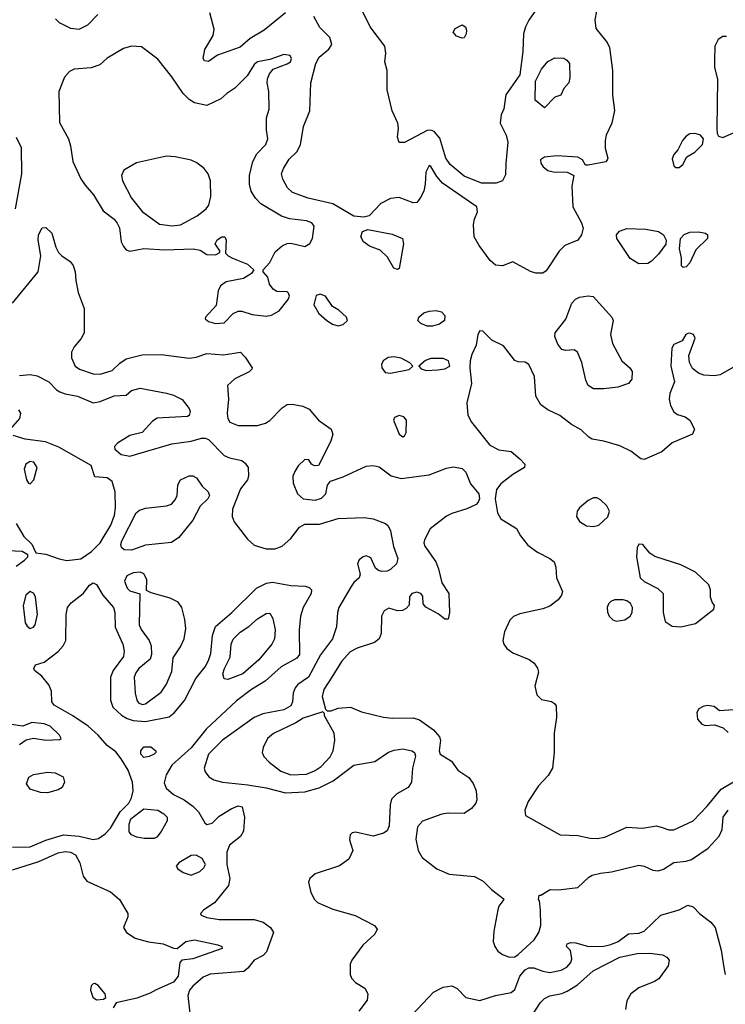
# Model space of a CAD drawing. Extents: x 1173029 to 1307123, y 522559 to 678521.
# Tile 259 of 623: x 1246016 to 1250048, y 595865 to 601496. Entities that reach past the tile are written whole.
import ezdxf

# ---------------------------------------------------------------- set-up
doc = ezdxf.new("R2010")
doc.units = 0

msp = doc.modelspace()

# ---------------------------------------------------------------- linework, layer by layer
at = {"layer": '0CON10XD'}
for points in [[(1248996.9, 601595), (1248925, 601493.3), (1248905.8, 601455), (1248894.4, 601415), (1248891.9, 601315), (1248875, 601180), (1248795, 601066.2), (1248782.7, 600987.3), (1248767.3, 600952.7), (1248762.5, 600905), (1248795.5, 600835.5), (1248805.5, 600795.5), (1248793.3, 600673.3), (1248791.8, 600608.2), (1248774.7, 600575.3), (1248738.5, 600561.5), (1248655, 600560.6), (1248555, 600600.6), (1248475, 600667.2), (1248451.7, 600705), (1248417.7, 600817.7), (1248385, 600857.3), (1248365, 600864.5), (1248345, 600862.5), (1248215, 600792.9), (1248184.3, 600794.3), (1248174.2, 600825), (1248180, 600875), (1248176, 600905), (1248144, 600975), (1248116.2, 601095), (1248116.2, 601205), (1248102, 601255), (1248107.5, 601305), (1248102.9, 601345), (1248018.1, 601455), (1247958.8, 601575)], [(1247534.7, 601535.3), (1247413.2, 601436.8), (1247332, 601388), (1247275, 601339.5), (1247146.6, 601293.4), (1247095, 601256.2), (1247071.7, 601261.7), (1247064.2, 601275), (1247074, 601325), (1247121.9, 601405), (1247127.4, 601442.6), (1247101.5, 601535)], [(1249312.9, 601545), (1249302, 601495), (1249308, 601445), (1249372.5, 601365), (1249386.4, 601336.4), (1249403.1, 601205), (1249404.4, 601065), (1249416.1, 600976.1), (1249400, 600905), (1249368, 600835), (1249362.5, 600805), (1249362.3, 600762.3), (1249376.2, 600705), (1249373.3, 600695), (1249365, 600683.8), (1249265, 600663.3), (1249250, 600665), (1249232.5, 600695), (1249205, 600709.2), (1249085, 600718.5), (1249015, 600709.4), (1248992, 600695), (1248993.8, 600675), (1249006.7, 600655), (1249035, 600633.8), (1249065, 600626.2), (1249145, 600623.3), (1249182.5, 600605), (1249172.2, 600545), (1249177.9, 600425), (1249227.1, 600335), (1249235.7, 600304.3), (1249225.7, 600265), (1249205, 600234.3), (1249131.2, 600205), (1249098.1, 600171.9), (1249025, 600059.2), (1249005, 600045.6), (1248965.6, 600045.6), (1248935.6, 600055.6), (1248835, 600112), (1248775, 600088), (1248735, 600092), (1248705, 600118.8), (1248641.1, 600205), (1248613.5, 600255), (1248609.5, 600325), (1248614.6, 600355.4), (1248632.1, 600397.9), (1248628.1, 600425), (1248432, 600562), (1248399.3, 600599.3), (1248365, 600656.7), (1248355, 600662.5), (1248337.1, 600625), (1248333.8, 600555), (1248324.6, 600515), (1248305.2, 600474.8), (1248285, 600450.6), (1248265, 600448.5), (1248185, 600479.5), (1248135, 600473.3), (1248079.2, 600445), (1248013.3, 600375), (1247983, 600367), (1247925, 600371.9), (1247805, 600442.9), (1247665, 600475.5), (1247575, 600508.5), (1247545.6, 600535), (1247520, 600585), (1247512.2, 600615), (1247523.1, 600645), (1247555, 600699.2), (1247599.8, 600740.2), (1247619.6, 600780.4), (1247638.2, 600885), (1247673, 600975), (1247679.6, 601135), (1247708.6, 601245), (1247727.4, 601282.6), (1247783, 601327), (1247800, 601355), (1247788.8, 601395), (1247730.7, 601450.7), (1247697.5, 601515)], [(1246220.3, 601500.3), (1246240.3, 601480.3), (1246305, 601448), (1246355, 601442)], [(1246355, 601442), (1246405, 601466.7), (1246462.5, 601525)], [(1248545, 601390), (1248512.3, 601402.3), (1248493.9, 601423.9), (1248505, 601446.7), (1248544.1, 601465.9), (1248563.8, 601455), (1248570, 601435), (1248568, 601415), (1248555, 601393.3), (1248545, 601390)], [(1250055, 601400), (1250035, 601400.8), (1250006.8, 601383.2), (1249988.6, 601345), (1249986.9, 601265), (1249987.5, 601225), (1250003.8, 601155), (1250000, 600875), (1250002.5, 600845), (1250010, 600830), (1250035, 600823.3), (1250099.5, 600850.5)], [(1247135, 599758.1), (1247185, 599762.9), (1247236.2, 599815), (1247265, 599829.2), (1247285, 599830), (1247345, 599810.8), (1247425, 599800.8), (1247455, 599806.2), (1247498.3, 599831.7), (1247550, 599895), (1247557.5, 599915), (1247551.7, 599931.7), (1247545, 599940), (1247485, 599942.5), (1247464.1, 599954.1), (1247444.1, 599984.1), (1247433.6, 600023.6), (1247407.5, 600055), (1247407.5, 600065), (1247445, 600107.5), (1247475, 600168.8), (1247515, 600202.9), (1247545, 600215.8), (1247565, 600217.5), (1247645, 600199.2), (1247673.2, 600216.8), (1247689.2, 600245), (1247698, 600315), (1247686.2, 600335), (1247655, 600346.2), (1247556.9, 600356.9), (1247512.5, 600372.5), (1247393.2, 600443.2), (1247362.5, 600475), (1247338.1, 600515), (1247328.8, 600555), (1247328.5, 600605), (1247348.8, 600685), (1247371.3, 600728.7), (1247422.5, 600782.5), (1247434.4, 600815), (1247427, 600867), (1247427.1, 600935), (1247440.8, 600985), (1247440, 601085), (1247429.2, 601135), (1247431.7, 601158.3), (1247443, 601187), (1247465, 601213.8), (1247545, 601242.9), (1247563.3, 601255), (1247570, 601275), (1247560.7, 601290.7), (1247525, 601298), (1247445, 601269.4), (1247374, 601256), (1247355, 601239.2), (1247315.5, 601174.5), (1247245.9, 601104.1), (1247200, 601075), (1247165.7, 601044.3), (1247085, 601006), (1247015, 601020.8), (1246985, 601039.2), (1246950, 601075), (1246885, 601170), (1246805, 601270), (1246711.7, 601341.7), (1246655, 601344.2), (1246609.3, 601330.7), (1246515, 601276), (1246472.9, 601237.1), (1246425, 601220), (1246326.1, 601213.9), (1246300.5, 601199.5), (1246272.5, 601167.5), (1246240, 601085), (1246242.4, 600907.6), (1246294.6, 600815), (1246306.7, 600775), (1246320, 600685), (1246365.4, 600585.4), (1246388.9, 600548.9), (1246437.5, 600495), (1246493, 600403), (1246554.6, 600354.6), (1246572.9, 600332.9), (1246585.4, 600305), (1246596.1, 600225), (1246608.4, 600198.4), (1246625, 600180.6), (1246645, 600173.1), (1246725, 600188.2), (1246845, 600179.1), (1247006.3, 600186.3), (1247047.6, 600177.6), (1247085, 600152.5), (1247135, 600151.2), (1247160, 600165), (1247160, 600175), (1247133.6, 600213.6), (1247145, 600236.7), (1247170, 600255), (1247187.5, 600255), (1247196.2, 600235), (1247191.7, 600161.7), (1247207.5, 600145), (1247232.1, 600132.1), (1247318.3, 600098.3), (1247353.3, 600065), (1247341.2, 600045), (1247294.5, 600015.5), (1247195, 599996.7), (1247162.9, 599975), (1247150, 599945), (1247139.1, 599860.9), (1247076.7, 599795), (1247076.2, 599785), (1247095, 599769.2), (1247135, 599758.1)], [(1249015, 600992.5), (1248962.5, 601035), (1248963.3, 601145), (1248997.7, 601212.3), (1249035, 601256.7), (1249075, 601278.8), (1249125, 601276), (1249143.3, 601265), (1249158, 601245), (1249160, 601165), (1249153.3, 601135), (1249126.4, 601103.6), (1249107.5, 601065), (1249075, 601052.5), (1249015, 600992.5)], [(1245995, 600823.8), (1246024.3, 600764.3), (1246025.6, 600615), (1245990, 600415)], [(1249785, 600651.2), (1249805, 600667.5), (1249828.3, 600711.7), (1249875, 600738), (1249917.3, 600782.7), (1249923.3, 600815), (1249907.5, 600835), (1249875.7, 600845.7), (1249845, 600844.3), (1249825, 600830.8), (1249804.3, 600805), (1249777.3, 600752.7), (1249754.3, 600725), (1249745, 600700), (1249755, 600660), (1249765, 600651.2), (1249785, 600651.2)], [(1246886.3, 600316.3), (1246935, 600322.9), (1247029.2, 600375), (1247081.4, 600415), (1247096.9, 600435), (1247107.1, 600485), (1247105.6, 600575), (1247093.1, 600615), (1247069.4, 600645), (1247027.6, 600677.6), (1246995, 600692.7), (1246905, 600712.7), (1246855, 600716.2), (1246682.6, 600677.4), (1246611.4, 600635), (1246598.1, 600605), (1246603.8, 600573.8), (1246653.8, 600475), (1246715, 600398.9), (1246815, 600326.9), (1246886.3, 600316.3)], [(1245974.4, 599875), (1246121.1, 600055), (1246136.9, 600145), (1246120.6, 600235), (1246122.9, 600265), (1246144.3, 600305.7), (1246165, 600308), (1246199.4, 600275), (1246221.4, 600195), (1246237.5, 600165), (1246255.5, 600145.5), (1246303.4, 600113.4), (1246321.3, 600091.3), (1246332.9, 600055), (1246335.7, 600005), (1246350, 599935), (1246384.3, 599844.3), (1246384.3, 599705), (1246367.2, 599672.8), (1246326, 599625), (1246311.4, 599595), (1246312.1, 599562.1), (1246332.5, 599515), (1246358.3, 599498.3), (1246435, 599471.2), (1246475, 599469.2), (1246545, 599489.6), (1246588.1, 599531.9), (1246625, 599556.4), (1246715, 599580), (1246825, 599581.1), (1246985, 599560.5), (1247025, 599566.5), (1247085, 599587.5), (1247181.3, 599578.7), (1247277.5, 599595), (1247305, 599566.7), (1247343.3, 599505), (1247343, 599497), (1247327.7, 599482.3), (1247245, 599442), (1247203.3, 599405), (1247208.5, 599325), (1247201.1, 599245), (1247205.6, 599215), (1247216, 599195), (1247264.6, 599174.6), (1247375.5, 599174.5), (1247420.6, 599189.4), (1247445.6, 599204.4), (1247515, 599276), (1247544.4, 599295.6), (1247572.9, 599297.1), (1247633.6, 599286.4), (1247669.4, 599269.4), (1247722.5, 599205), (1247795.7, 599155), (1247805.6, 599125), (1247794.3, 599085), (1247723, 598947), (1247700, 598945), (1247683.6, 598953.6), (1247668.3, 598978.3), (1247645, 598980), (1247606.7, 598945), (1247587.3, 598912.7), (1247577.5, 598885), (1247579.4, 598845), (1247603.8, 598783.8), (1247635, 598755.6), (1247705, 598749.1), (1247740.8, 598759.2), (1247764.4, 598785), (1247775.7, 598834.3), (1247792.7, 598857.3), (1247865, 598882.5), (1247995, 598943.5), (1248036.3, 598946.3), (1248069.7, 598939.7), (1248138, 598888), (1248195, 598871.9), (1248355, 598893.2), (1248455, 598931.9), (1248495, 598939.4), (1248545, 598929.2), (1248565, 598909.2), (1248591.7, 598841.7), (1248640, 598785), (1248643.9, 598756.1), (1248635.9, 598735.9), (1248625, 598723.1), (1248571.7, 598698.3), (1248485, 598672.7), (1248455, 598656.8), (1248360.8, 598585), (1248328.5, 598521.5), (1248325.4, 598505), (1248331.2, 598485), (1248393.3, 598395), (1248409.4, 598355), (1248428.8, 598275), (1248468.8, 598215), (1248472, 598105), (1248465, 598067.5), (1248445, 598067.5), (1248407.3, 598097.3), (1248336.1, 598136.1), (1248322.5, 598155), (1248319.3, 598199.3), (1248307.5, 598215), (1248285, 598222), (1248257.5, 598215), (1248243.8, 598195), (1248241.7, 598148.3), (1248225, 598128), (1248203, 598117), (1248175.8, 598115.8), (1248125, 598130.8), (1248098, 598115), (1248084.4, 598085), (1248081.4, 597985), (1248070, 597955), (1248043.8, 597935), (1247945, 597901.3), (1247905, 597880.4), (1247855.5, 597825), (1247798.9, 597735), (1247754.3, 597665), (1247744.2, 597625), (1247762.5, 597552.5), (1247772.5, 597542.5), (1247795, 597543.3), (1247835, 597558.8), (1247905.8, 597564.2), (1247968.3, 597538.3), (1248095, 597506.7), (1248145, 597501.1), (1248265, 597502.5), (1248301.5, 597491.5), (1248380.5, 597435), (1248414.5, 597395), (1248420.9, 597375), (1248412.9, 597315), (1248418.8, 597295), (1248483.8, 597255), (1248520, 597205), (1248582.1, 597162.1), (1248607.1, 597127.1), (1248623.8, 597085), (1248628, 597035), (1248622.2, 597015), (1248597.5, 596985), (1248555, 596956), (1248465, 596958.2), (1248427.6, 596952.4), (1248318, 596912), (1248290, 596880), (1248279.1, 596809.1), (1248292.2, 596745), (1248315.5, 596705.5), (1248400.3, 596640.3), (1248469.7, 596609.7), (1248615.9, 596595.9), (1248665, 596570), (1248711.4, 596521.4), (1248779.3, 596469.3), (1248782.5, 596465), (1248755, 596426.2), (1248748.5, 596405), (1248725, 596282.5), (1248722.3, 596225), (1248730.4, 596195), (1248748, 596168), (1248775, 596150), (1248815.2, 596135.3), (1248845, 596136.4), (1248865, 596149.7), (1248956.7, 596233.3), (1248983.5, 596275), (1248994.1, 596315.9), (1248992.6, 596402.6), (1248986.4, 596456.4), (1248980, 596465), (1248985, 596490), (1248995, 596490), (1249048.3, 596521.7), (1249095, 596520), (1249205, 596532.9), (1249267.9, 596592.1), (1249286.8, 596603.2), (1249335.4, 596614.6), (1249397.7, 596622.3), (1249555, 596660.5), (1249585, 596654.5), (1249635, 596632.1), (1249665, 596628.5), (1249695, 596637.7), (1249755, 596675.4), (1249825, 596683.2), (1249855, 596693.9), (1249951.3, 596758.7), (1250013.6, 596826.4), (1250030.9, 596865), (1250036.7, 596935), (1250065, 596974.6)], [(1248175, 600066.7), (1248153.3, 600075), (1248118.3, 600138.3), (1248075, 600178.8), (1248015, 600201.4), (1247981.2, 600225), (1247966, 600255), (1247975.8, 600284.2), (1248005, 600296), (1248145, 600269.5), (1248203.8, 600245), (1248210, 600215), (1248185, 600072.5), (1248175, 600066.7)], [(1249555, 600100.8), (1249505, 600131.2), (1249428.6, 600245), (1249426, 600265), (1249443.1, 600286.9), (1249485, 600301.1), (1249595, 600299.1), (1249667.5, 600285), (1249695.6, 600265.6), (1249710, 600235), (1249708.3, 600211.7), (1249666.7, 600155), (1249625.8, 600114.2), (1249605, 600102), (1249555, 600100.8)], [(1249808.3, 600078.3), (1249798.3, 600088.3), (1249798, 600135), (1249787.1, 600185), (1249792.5, 600245), (1249812.8, 600267.2), (1249845, 600280.5), (1249895, 600283.5), (1249934.4, 600274.4), (1249946, 600265), (1249947.1, 600245), (1249880, 600180), (1249845, 600106.2), (1249825, 600082.5), (1249808.3, 600078.3)], [(1247835, 599746), (1247865, 599752), (1247890, 599775), (1247883.3, 599795), (1247840, 599835), (1247802.5, 599855), (1247764.1, 599914.1), (1247733, 599927), (1247710.5, 599919.5), (1247695.8, 599865), (1247725, 599816.7), (1247771.2, 599775), (1247803.3, 599755), (1247835, 599746)], [(1249295, 599384.7), (1249265, 599404.5), (1249251.1, 599435), (1249228.1, 599535), (1249204.3, 599594.3), (1249185, 599608.8), (1249135, 599603.3), (1249115, 599610), (1249091.1, 599641.1), (1249073.3, 599685), (1249075.7, 599705), (1249136.3, 599783.7), (1249171.5, 599875), (1249192.4, 599897.6), (1249215, 599908.5), (1249265, 599917.5), (1249292.3, 599912.3), (1249400.6, 599795), (1249408.1, 599775), (1249392.5, 599695), (1249403.6, 599643.6), (1249458, 599545), (1249503.3, 599505), (1249516.2, 599485), (1249515, 599440), (1249495, 599416.2), (1249434.7, 599395.3), (1249355, 599384.7), (1249295, 599384.7)], [(1248375, 599743.1), (1248345, 599744.3), (1248309.1, 599759.1), (1248292, 599775), (1248296, 599795), (1248325, 599819.2), (1248355, 599830), (1248395, 599832.9), (1248425.7, 599825.7), (1248446, 599805), (1248444, 599775), (1248415.4, 599754.6), (1248375, 599743.1)], [(1250095, 599508.9), (1250020, 599465), (1249985, 599459.5), (1249925, 599463.1), (1249896.2, 599475), (1249860.9, 599500.9), (1249843.8, 599535), (1249840, 599575), (1249876.2, 599675), (1249866.7, 599695), (1249845, 599703.8), (1249835, 599701.2), (1249823.8, 599695), (1249801.2, 599658.8), (1249755, 599638), (1249742, 599618), (1249736.4, 599515), (1249758.6, 599425), (1249731.5, 599358.5), (1249727.6, 599325), (1249735, 599290), (1249755, 599253.3), (1249775, 599238.9), (1249820, 599225), (1249846, 599205), (1249872, 599155), (1249861.2, 599125), (1249744, 599076), (1249686.2, 599025), (1249585, 598980), (1249565, 598984), (1249507.6, 599027.6), (1249445, 599059.2), (1249355, 599085.6), (1249287.6, 599097.6), (1249268, 599108), (1249225, 599150.6), (1249170.1, 599180.1), (1249102.8, 599232.8), (1249035, 599264.3), (1248995, 599294.3), (1248965, 599343.3), (1248958.6, 599455), (1248925, 599523.3), (1248905, 599536.7), (1248865, 599539.2), (1248845, 599547.1), (1248781.3, 599631.3), (1248713.8, 599663.8), (1248662.5, 599715), (1248645, 599717.5), (1248634.4, 599695.6), (1248624.2, 599635), (1248599.1, 599580.9), (1248590.5, 599545), (1248587.5, 599505), (1248597.5, 599415), (1248571.5, 599305), (1248576.5, 599235), (1248598.5, 599195), (1248702.9, 599062.9), (1248755, 599035.5), (1248825, 599027.5), (1248875, 598983.8), (1248903.3, 598955), (1248900, 598935), (1248835, 598895.7), (1248765, 598842.2), (1248739.8, 598810.2), (1248732.3, 598755), (1248746.1, 598676.1), (1248765, 598642), (1248855, 598586.2), (1248878, 598545), (1248920.5, 598490.5), (1248975, 598451.2), (1249046.2, 598415), (1249071.2, 598395), (1249080, 598365), (1249084.3, 598305), (1249117.8, 598225), (1249111.9, 598205), (1249092.4, 598177.6), (1249045, 598142.5), (1249005, 598126.4), (1248875, 598098.1), (1248837.4, 598082.6), (1248817.2, 598062.8), (1248786.7, 597995), (1248776.9, 597945), (1248782.5, 597925), (1248800.2, 597900.2), (1248835, 597875.7), (1248926.8, 597836.8), (1248955.8, 597815.8)], [(1248135, 599474.5), (1248242.5, 599495), (1248262.5, 599515), (1248245, 599533.3), (1248195, 599560), (1248155, 599567.1), (1248122.5, 599565), (1248092.5, 599545), (1248084.4, 599525), (1248085.6, 599505), (1248105, 599478.6), (1248135, 599474.5)], [(1248339.1, 599489.1), (1248405, 599494.5), (1248445, 599499.2), (1248473.3, 599515), (1248465.9, 599545.9), (1248435, 599558), (1248365, 599558), (1248335, 599546.2), (1248297.5, 599515), (1248309.5, 599499.5), (1248339.1, 599489.1)], [(1246015, 599460.4), (1246075, 599466.2), (1246115, 599460), (1246182.5, 599425), (1246225, 599380), (1246245, 599367.1), (1246275, 599355.7), (1246345, 599343.5), (1246435, 599305.3), (1246475, 599312), (1246555, 599345.5), (1246625, 599348.8), (1246653.9, 599376.1), (1246705, 599389.2), (1246855, 599360.9), (1246895, 599349.5), (1246944.2, 599324.2), (1246985, 599272.5), (1246990, 599255), (1246985, 599233.3), (1246975, 599226.7), (1246802.1, 599217.9), (1246775, 599199.2), (1246715, 599136.2), (1246645, 599118.1), (1246574.3, 599075), (1246557.1, 599055), (1246559.7, 599039.7), (1246595, 599009.1), (1246645, 599000), (1246885, 599070.9), (1246995, 599086.2), (1247055, 599102.7), (1247075, 599102.8), (1247095, 599094.7), (1247185, 599003.9), (1247215, 598990.4), (1247285, 598974.4), (1247305, 598960), (1247320.8, 598935), (1247322.5, 598885), (1247317.5, 598865), (1247277, 598813), (1247232.3, 598697.7), (1247230.6, 598655), (1247241.4, 598625), (1247317.5, 598525), (1247355, 598491.4), (1247425, 598470), (1247475, 598470.5), (1247515, 598485.6), (1247565, 598528.9), (1247615, 598593.8), (1247645, 598610.3), (1247728.5, 598611.5), (1247835, 598642.9), (1247985, 598648.7), (1248035, 598640.8), (1248107.1, 598615), (1248122.2, 598602.2), (1248135, 598573.8), (1248152.7, 598482.7), (1248176.5, 598415), (1248168.9, 598385), (1248135, 598351.5), (1248115, 598342.2), (1248085, 598340), (1248065.6, 598345.6), (1248049.4, 598359.4), (1248025, 598413.8), (1248015, 598422.9), (1247995, 598429.5), (1247978.8, 598425), (1247955, 598406.2), (1247946, 598385), (1247961.2, 598325), (1247956.7, 598305), (1247925, 598278), (1247909.4, 598255), (1247839.5, 598135), (1247831.5, 598105), (1247826.4, 598023.6), (1247803.1, 597955), (1247735.6, 597864.4), (1247665.8, 597735), (1247606.2, 597693.8), (1247589.2, 597675), (1247579.1, 597645), (1247575.3, 597595), (1247565, 597572.9), (1247525, 597548.9), (1247404.7, 597525.3), (1247355.3, 597504.7), (1247174.5, 597375), (1247095.3, 597295), (1247069.1, 597215), (1247074.7, 597194.7), (1247096.7, 597166.7), (1247125, 597149.1), (1247175, 597136.2), (1247319.2, 597120.8), (1247425, 597102.7), (1247535, 597075.3), (1247645, 597079.4), (1247727, 597103), (1247807.1, 597142.9), (1247925, 597232.7), (1248046.1, 597253.9), (1248123.4, 597306.6), (1248155, 597318.5), (1248205, 597325.4), (1248256.2, 597315), (1248272.5, 597305), (1248278.5, 597285), (1248260.8, 597215), (1248255.8, 597135), (1248236, 597105), (1248171.3, 597068.7), (1248140.9, 597039.1), (1248132.9, 597005), (1248127.1, 596885), (1248115, 596856.7), (1248095, 596843.8), (1248035, 596826.7), (1247935, 596849.2), (1247915, 596845.8), (1247904.2, 596835), (1247900, 596805), (1247918.8, 596745), (1247896.2, 596695), (1247843.6, 596656.4), (1247705, 596611.1), (1247674.6, 596585.4), (1247667, 596563), (1247679.4, 596505), (1247701.1, 596465), (1247717.9, 596447.9), (1247805, 596410), (1247933.3, 596373.3), (1248042.5, 596315), (1248058.6, 596295), (1248044.6, 596265.4), (1247977.1, 596202.9), (1247913.5, 596116.5), (1247904.5, 596095), (1247904.6, 596035), (1247911.8, 596015), (1247935, 595989.5), (1247987.3, 595957.2), (1248006, 595925), (1248002.2, 595887.8), (1247953.3, 595825)], [(1245962.9, 599155), (1246017.1, 599215), (1246022.5, 599245), (1246010, 599265)], [(1248205, 599111.2), (1248215, 599116.7), (1248224.2, 599135.8), (1248225.7, 599205), (1248211.2, 599225), (1248185, 599231.9), (1248158.3, 599221.7), (1248152, 599205), (1248184.2, 599125), (1248205, 599111.2)], [(1245995, 598614), (1246039.5, 598539.5), (1246085, 598496.2), (1246107.7, 598447.7), (1246165, 598439.6), (1246242, 598412), (1246285, 598404.1), (1246365, 598413.6), (1246426.8, 598455), (1246475.9, 598505), (1246535.9, 598605), (1246556.9, 598663.1), (1246562.5, 598705), (1246560.6, 598795), (1246545, 598855.8), (1246515, 598876.7), (1246445, 598882.5), (1246425, 598946.7), (1246238.6, 599051.4), (1246162.7, 599082.7), (1246047.1, 599097.1), (1245978.5, 599118.5)], [(1246075, 598842), (1246095.5, 598865), (1246115.6, 598935), (1246095.7, 598965), (1246075, 598970), (1246050.6, 598955), (1246040.6, 598925), (1246053.8, 598863.8), (1246065, 598846.2), (1246075, 598842)], [(1246655, 598462.8), (1246613.5, 598463.5), (1246598, 598478), (1246593.9, 598495), (1246599.1, 598515), (1246680.6, 598675), (1246699.8, 598690.2), (1246735, 598702.9), (1246855, 598715.7), (1246883.3, 598725), (1246905, 598750), (1246916, 598775), (1246920, 598835), (1246933.8, 598865), (1246985, 598887.1), (1247005, 598887.1), (1247025.3, 598875.3), (1247058.5, 598828.5), (1247093.3, 598795), (1247099.5, 598775), (1247090, 598755), (1247046.6, 598713.4), (1247005.8, 598634.2), (1246925, 598534.3), (1246883.7, 598506.3), (1246735, 598490.7), (1246655, 598462.8)], [(1249295, 598596.7), (1249325, 598604.4), (1249378, 598652), (1249385.7, 598685), (1249370.6, 598715), (1249335, 598750.6), (1249315, 598761.1), (1249295, 598761.1), (1249265, 598745.5), (1249215, 598704.4), (1249202.1, 598685), (1249197.8, 598655), (1249215, 598625.7), (1249255, 598601.9), (1249295, 598596.7)], [(1249795, 598024.2), (1249877.9, 598042.1), (1249982.5, 598125), (1249987.5, 598145), (1249973.3, 598165), (1249963.9, 598193.9), (1249963.3, 598235), (1249953.6, 598263.6), (1249877.4, 598337.4), (1249795, 598378.9), (1249645, 598426.9), (1249617.5, 598445), (1249576.2, 598495), (1249555, 598495.8), (1249544.5, 598475.5), (1249541.1, 598425), (1249562.5, 598305), (1249585, 598282.5), (1249663.2, 598243.2), (1249694, 598215), (1249692.5, 598105), (1249704.2, 598054.2), (1249745, 598028), (1249795, 598024.2)], [(1245995, 598370.8), (1246043.3, 598405), (1246062.5, 598425), (1246062.5, 598435), (1246030, 598455), (1245949.3, 598459.3)], [(1246715, 597578.8), (1246735, 597583.1), (1246825, 597649.5), (1246855.5, 597695), (1246885, 597767.5), (1246892.6, 597847.4), (1246935, 597908.9), (1246955.9, 597955), (1246964.7, 598015), (1246958.9, 598065), (1246942.3, 598135), (1246921.2, 598165), (1246875, 598188), (1246767.7, 598217.7), (1246740.7, 598230.7), (1246742.9, 598295), (1246725, 598327.1), (1246705, 598335.6), (1246665, 598333.5), (1246628.1, 598315), (1246615.5, 598285), (1246630, 598245), (1246645, 598230), (1246701.7, 598211.7), (1246698, 598035), (1246709, 598009), (1246756.4, 597945), (1246766.2, 597915), (1246769.1, 597865), (1246760.8, 597839.2), (1246696.2, 597785), (1246678.7, 597761.3), (1246668.9, 597735), (1246674.6, 597644.6), (1246684.4, 597605), (1246695, 597588.6), (1246715, 597578.8)], [(1245975, 596762.9), (1246074.7, 596764.7), (1246165, 596804.3), (1246265, 596833.3), (1246355, 596826.8), (1246435, 596807.2), (1246466.3, 596813.7), (1246505, 596840), (1246535, 596871.5), (1246589.4, 596965), (1246638.9, 597015), (1246654.7, 597045), (1246663.5, 597086.5), (1246660.4, 597135), (1246635, 597204.2), (1246595, 597268.1), (1246565, 597309.5), (1246515.8, 597345.8), (1246465, 597404.5), (1246406.4, 597456.4), (1246319.6, 597515), (1246211.8, 597575), (1246200, 597595), (1246197.3, 597655), (1246182.6, 597692.6), (1246142.1, 597742.1), (1246100, 597775), (1246096.7, 597785), (1246105, 597806.7), (1246155, 597821.2), (1246235, 597883.1), (1246264.4, 597915), (1246278.9, 597945), (1246280.4, 598095), (1246289.5, 598135), (1246308.9, 598161.1), (1246378.1, 598215), (1246415, 598262.5), (1246435, 598275.7), (1246455, 598265.8), (1246491.5, 598205), (1246551.5, 598135), (1246559.6, 598105), (1246562, 598022), (1246604.6, 597924.6), (1246613.6, 597885), (1246609.2, 597855), (1246550.4, 597775), (1246534.6, 597735), (1246535.3, 597605), (1246547.3, 597565), (1246598.2, 597518.2), (1246629.5, 597499.5), (1246665, 597488.4), (1246735, 597482.1), (1246870, 597510), (1246898.9, 597531.1), (1246956.9, 597603.1), (1247021.9, 597728.1), (1247075, 597795.7), (1247095, 597830.6), (1247108, 597872), (1247116.7, 597973.3), (1247135, 598025.6), (1247228.5, 598105), (1247368.9, 598245), (1247426.3, 598273.7), (1247459.8, 598280.2), (1247565, 598260.8), (1247647.2, 598257.2), (1247669.5, 598249.5), (1247682.5, 598235), (1247681.9, 598215), (1247636.1, 598133.9), (1247621.2, 598085), (1247613.3, 598005), (1247615.3, 597864.7), (1247599.4, 597845), (1247509.6, 597795), (1247417.7, 597712.3), (1247339.5, 597665), (1247255, 597600.8), (1247081.8, 597438.2), (1246995, 597331.2), (1246885, 597231.8), (1246853.2, 597176.8), (1246842.2, 597132.2), (1246851.8, 597101.8), (1246894.3, 597064.3), (1246955, 597033.6), (1247005, 596997.9), (1247036.9, 596965), (1247072.8, 596902.8), (1247085, 596894.2), (1247115, 596900), (1247155, 596941.4), (1247225, 596982.9), (1247265, 597000.8), (1247286.2, 596995), (1247300, 596935), (1247295.6, 596855), (1247277.1, 596825), (1247215.5, 596774.5), (1247198.6, 596735), (1247199.2, 596665), (1247216.7, 596585), (1247208.9, 596545), (1247128.8, 596445), (1247068, 596405), (1247048.8, 596385), (1247053.3, 596375), (1247085, 596361.1), (1247155, 596350), (1247355, 596349.7), (1247407.1, 596335), (1247449.2, 596305), (1247465.7, 596275), (1247426.9, 596165)], [(1246075, 598014.5), (1246095, 598021.9), (1246103.5, 598035), (1246116.4, 598095), (1246106.5, 598195), (1246095, 598217.1), (1246075, 598226.7), (1246050, 598205), (1246035.5, 598145), (1246047.6, 598047.6), (1246057.7, 598027.7), (1246075, 598014.5)], [(1249425, 598056.2), (1249475, 598064), (1249504.4, 598085.6), (1249515.7, 598105), (1249517.5, 598135), (1249506.4, 598156.4), (1249485, 598172.9), (1249465, 598177.8), (1249415, 598177.8), (1249395, 598169.4), (1249381.1, 598155), (1249373.5, 598135), (1249375, 598107.5), (1249385, 598084), (1249405, 598063.3), (1249425, 598056.2)], [(1247205, 597721.9), (1247185, 597726.2), (1247177.5, 597755), (1247185.4, 597785), (1247219.2, 597850.8), (1247224.6, 597925), (1247236.4, 597953.6), (1247275, 597992.5), (1247324.6, 598025.4), (1247375, 598069.4), (1247425, 598100.8), (1247445, 598101.2), (1247462.4, 598072.4), (1247476.2, 598006.2), (1247471.8, 597955), (1247457.5, 597925), (1247383.3, 597835), (1247291.1, 597755), (1247205, 597721.9)], [(1248955.8, 597815.8), (1248975, 597787.5), (1248980, 597765), (1248960, 597685), (1248972, 597635), (1248997.3, 597607.3), (1249055, 597596.2), (1249072.5, 597585), (1249081.7, 597571.7), (1249083.8, 597505), (1249071.1, 597415), (1249069.5, 597305), (1249060.4, 597215), (1249035.9, 597174.1), (1248981.5, 597115), (1248921.4, 597025), (1248902, 596975), (1248906.2, 596945), (1249103.8, 596833.8), (1249205, 596831.3), (1249275.3, 596815.3), (1249316.9, 596813.1), (1249359.8, 596820.2), (1249485, 596878.2), (1249575, 596872.5), (1249655, 596885.7), (1249686.8, 596876.8), (1249725, 596862.9), (1249755, 596862.9), (1249864.2, 596915), (1249945, 596998.1), (1250024.3, 597095.7), (1250115, 597148.5)], [(1247565, 597176.7), (1247655, 597181.9), (1247705, 597202.9), (1247737.9, 597225), (1247789.3, 597280.7), (1247807.9, 597315), (1247817.5, 597375), (1247813.1, 597415), (1247757.5, 597515), (1247757.5, 597527.5), (1247747.5, 597537.5), (1247635, 597502.1), (1247593.3, 597475), (1247467, 597413), (1247431.2, 597385), (1247406.6, 597333.4), (1247402.1, 597305), (1247411.3, 597281.3), (1247440.5, 597250.5), (1247509, 597199), (1247565, 597176.7)], [(1250095, 597549.2), (1250015, 597543.3), (1249985, 597567.5), (1249945, 597573.8), (1249921.2, 597568.8), (1249897.5, 597555), (1249886.4, 597533.6), (1249890, 597495), (1249915, 597467.5), (1249935, 597460), (1249987, 597463), (1250036.6, 597446.6), (1250065, 597418.8)], [(1246015, 597350.6), (1246053.2, 597376.8), (1246095, 597388), (1246165, 597375.7), (1246245, 597380), (1246252.5, 597385), (1246243.3, 597405), (1246190, 597455), (1246155, 597470), (1246085, 597475.8), (1246033.6, 597456.4), (1245955, 597466.7)], [(1246725, 597276.5), (1246707.9, 597295), (1246707.9, 597315), (1246725, 597336.9), (1246765, 597338), (1246794, 597315), (1246794, 597305), (1246785, 597296), (1246755, 597282.7), (1246725, 597276.5)], [(1246175, 597074.5), (1246135, 597076.5), (1246075, 597095.8), (1246054.2, 597125), (1246066.9, 597163.1), (1246095, 597179.2), (1246175, 597193.1), (1246218.3, 597188.3), (1246263.3, 597165), (1246272.5, 597135), (1246258, 597105), (1246235, 597091.1), (1246175, 597074.5)], [(1246785, 596812.5), (1246726.3, 596813.7), (1246685, 596821.5), (1246653.9, 596833.9), (1246641.9, 596851.9), (1246640.4, 596895), (1246650.9, 596925), (1246725, 596983.1), (1246805, 596974.5), (1246838.6, 596955), (1246858.1, 596935), (1246858.6, 596915), (1246825, 596853.8), (1246799.7, 596820.3), (1246785, 596812.5)], [(1245975, 596633.8), (1246125, 596681.9), (1246235, 596730.4), (1246275, 596738.8), (1246306.7, 596735), (1246335, 596720), (1246358.5, 596675), (1246378, 596598), (1246398.9, 596568.9), (1246535, 596507.3), (1246585.6, 596465), (1246634.3, 596385), (1246634.2, 596365), (1246608, 596305), (1246626, 596275), (1246675, 596243.5), (1246751.8, 596221.8), (1246835, 596210), (1246895, 596185.8), (1246915, 596183.8), (1246965.3, 596224.7), (1247015, 596234), (1247147.5, 596205), (1247170, 596195), (1247172.5, 596185), (1247005, 596124.5), (1246942, 596118), (1246930, 596105), (1246921.2, 596025), (1246895, 595991.5), (1246795, 595948.6), (1246761.7, 595928.3), (1246685, 595899.2), (1246567, 595873), (1246550, 595845)], [(1246995, 596603.9), (1247045.3, 596624.7), (1247067.1, 596645), (1247078, 596665), (1247058.9, 596698.9), (1247025, 596718.1), (1246995, 596716.4), (1246925.7, 596675), (1246910, 596655), (1246919.8, 596639.8), (1246949.5, 596619.5), (1246995, 596603.9)], [(1248258.6, 595805), (1248380, 595935), (1248435, 595963.9), (1248485, 595970), (1248515, 595954.5), (1248565, 595904.5), (1248645, 595887.3), (1248735, 595914.5), (1248825, 595931.9), (1248845, 595950), (1248874.7, 596025), (1248905, 596061.3), (1248925, 596073.4), (1248955, 596073.3), (1249005, 596053.9), (1249045, 596046.9), (1249110.4, 596059.6), (1249142.6, 596077.4), (1249166.5, 596105), (1249171.9, 596125), (1249163.6, 596173.6), (1249140, 596195), (1249145, 596210), (1249165, 596217.5), (1249193.6, 596216.4), (1249265.7, 596195.7), (1249355, 596197.7), (1249395, 596207.1), (1249435.8, 596225), (1249495, 596267.5), (1249555, 596272.2), (1249585, 596283.3), (1249680, 596375), (1249785, 596404.5), (1249835, 596432.2), (1249865, 596422.9), (1249902.9, 596382.9), (1249965.6, 596335.6), (1249990.3, 596305), (1250025.5, 596175), (1250039.4, 596075)], [(1247426.9, 596165), (1247406.8, 596143.2), (1247355, 596118.2), (1247318.6, 596071.4), (1247296.5, 596053.5), (1247105, 596038.2), (1247065, 596019.7), (1247005, 595968.7), (1246986.4, 595945), (1246975.8, 595915), (1246988.7, 595815)], [(1248915, 595755.7), (1248992.9, 595875), (1249015, 595898.2), (1249045, 595913.1), (1249115, 595926.7), (1249145, 595939.6), (1249203.4, 595976.6), (1249294.1, 596055.9), (1249445.9, 596134.1), (1249545, 596156.4), (1249617.6, 596157.6), (1249688.7, 596148.7), (1249714.2, 596134.2), (1249726.7, 596116.7), (1249722.7, 596085), (1249668.8, 596011.2), (1249644.7, 595995.3), (1249555, 595959.1), (1249508.8, 595925), (1249486.1, 595885), (1249478.4, 595835)], [(1250039.4, 596075), (1250048.6, 596035)], [(1246455, 595891.4), (1246495, 595893.8), (1246507, 595903), (1246503.8, 595925), (1246465, 595972.5), (1246445, 595984), (1246435, 595981.2), (1246425, 595970), (1246419.5, 595945), (1246433.1, 595905), (1246455, 595891.4)]]:
    msp.add_lwpolyline(points, dxfattribs=at)

doc.saveas('drawing.dxf')
